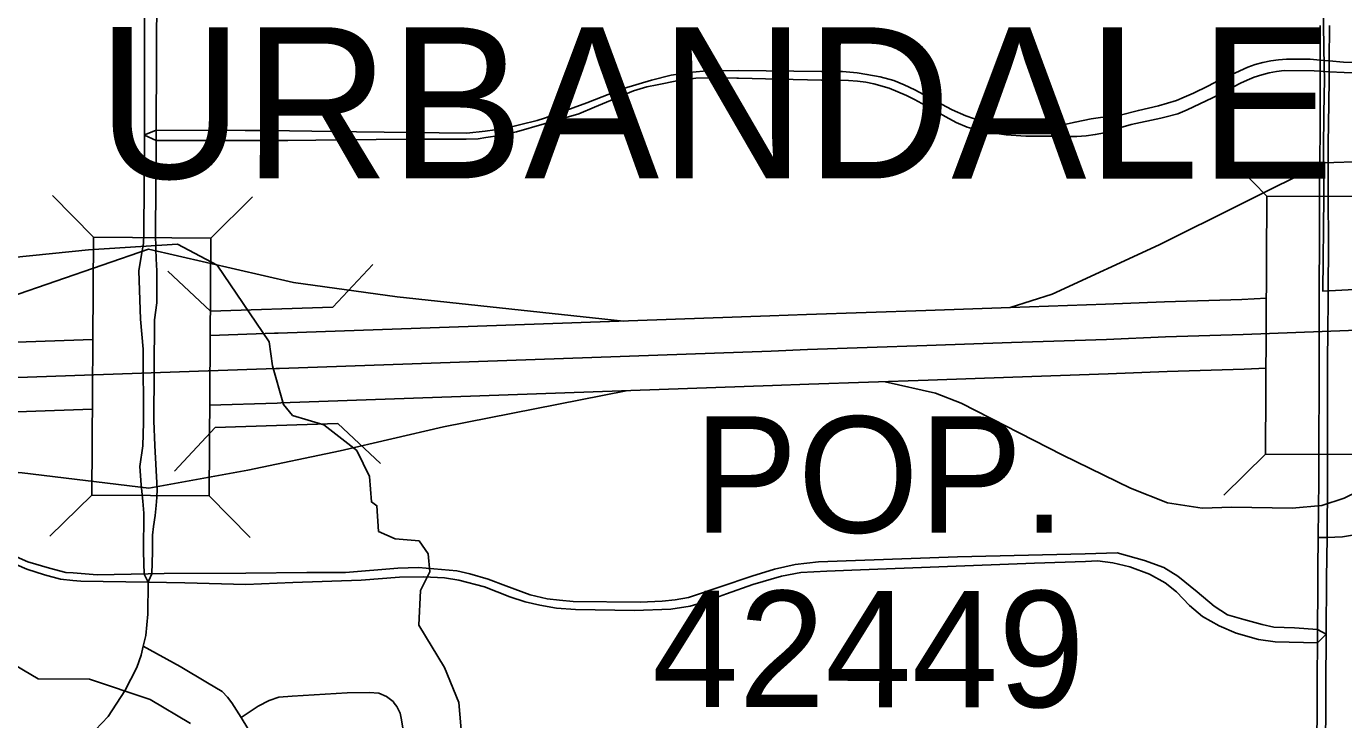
# Model space of a CAD drawing. Extents: x -1403959 to 81668, y -1400582 to 11018.
# Drawn here: x 6499.6 to 6609, y 8644.3 to 8702 of the extents above; entities that cross this region are included whole.
import ezdxf

# ---------------------------------------------------------------- set-up
doc = ezdxf.new("R2010")
doc.units = 0
for name, color, linetype in [('tdCiAirportTxt', 7, 'Continuous'), ('tdCiCityCartoShort', 7, 'Continuous'), ('tdCiCityStreetTxt', 7, 'Continuous'), ('tdCiRRCL', 7, 'Continuous'), ('tdCiSectNmbr', 7, 'Continuous'), ('tdCiSectTwpRng', 7, 'Continuous'), ('tdCoPriCL', 7, 'Continuous'), ('tdCoShieldCoRte', 7, 'Continuous'), ('tdCoShieldCoRteHrd', 7, 'Continuous'), ('tdCoSurfBitum', 7, 'Continuous'), ('tdCoSurfEarth', 7, 'Continuous')]:
    doc.layers.add(name, color=color, linetype=linetype)

msp = doc.modelspace()

# ---------------------------------------------------------------- linework, layer by layer
at = {"layer": 'tdCiAirportTxt'}
for points in [[(6514.83, 8676.28), (6520.18, 8676.46), (6520.5, 8676.47), (6537.05, 8677.05), (6561.36, 8677.91), (6564.39, 8678.03), (6574.32, 8678.36), (6581.35, 8678.61), (6589.24, 8678.88), (6594.16, 8679.08), (6600.57, 8679.28), (6602.62, 8679.37)], [(6438.97, 8671.24), (6441.28, 8671.97), (6442.55, 8672.33), (6443.87, 8672.68), (6445.67, 8672.99), (6446.82, 8673.23), (6453.13, 8674.14), (6455.22, 8674.23), (6458.46, 8674.33), (6469.28, 8674.71), (6472.27, 8674.79), (6475.43, 8674.92), (6483.14, 8675.15), (6486.86, 8675.3), (6505.08, 8675.95)], [(6514.79, 8670.47), (6520.4, 8670.66), (6520.72, 8670.67), (6537.25, 8671.25), (6561.57, 8672.11), (6564.6, 8672.23), (6574.52, 8672.56), (6581.55, 8672.81), (6589.46, 8673.08), (6594.37, 8673.28), (6600.78, 8673.48), (6602.59, 8673.56)], [(6438.82, 8665.03), (6440.5, 8665.62), (6440.82, 8665.74), (6442.94, 8666.41), (6444.09, 8666.73), (6445.12, 8667.01), (6446.74, 8667.28), (6447.82, 8667.51), (6453.66, 8668.35), (6455.43, 8668.43), (6458.65, 8668.53), (6469.46, 8668.91), (6472.46, 8668.99), (6475.64, 8669.12), (6483.35, 8669.35), (6487.08, 8669.5), (6505.04, 8670.15)]]:
    msp.add_lwpolyline(points, dxfattribs=at)
at = {"layer": 'tdCiCityCartoShort'}
for points in [[(6612.35, 8676.79), (6609.45, 8676.68), (6600.68, 8676.35), (6594.25, 8676.15), (6589.34, 8675.95), (6581.44, 8675.68), (6574.41, 8675.43), (6564.49, 8675.1), (6561.46, 8674.98), (6537.14, 8674.12), (6520.6, 8673.54), (6520.28, 8673.53), (6514.69, 8673.35)], [(6514.68, 8673.35), (6486.97, 8672.37), (6483.24, 8672.22), (6475.53, 8671.99), (6472.36, 8671.86), (6469.36, 8671.78), (6458.55, 8671.4), (6455.32, 8671.3), (6453.39, 8671.22), (6447.32, 8670.34), (6446.2, 8670.11), (6444.49, 8669.82), (6443.32, 8669.5), (6442.1, 8669.16), (6439.89, 8668.46)]]:
    msp.add_lwpolyline(points, dxfattribs=at)
at = {"layer": 'tdCiCityStreetTxt'}
for p, q in [((6602.67, 8687.87), (6599.24, 8691.34)), ((6505.14, 8684.45), (6501.72, 8687.92)), ((6514.89, 8684.38), (6518.36, 8687.8)), ((6602.55, 8666.42), (6602.67, 8687.87)), ((6602.67, 8687.87), (6612.41, 8687.82)), ((6504.99, 8663.01), (6505.14, 8684.45)), ((6505.14, 8684.45), (6514.89, 8684.38)), ((6514.89, 8684.38), (6514.74, 8662.94)), ((6602.55, 8666.42), (6599.08, 8663)), ((6612.3, 8666.37), (6602.55, 8666.42)), ((6504.99, 8663.01), (6501.52, 8659.58)), ((6514.74, 8662.94), (6504.99, 8663.01)), ((6514.74, 8662.94), (6514.74, 8662.94)), ((6514.74, 8662.94), (6518.16, 8659.47))]:
    msp.add_line(p, q, dxfattribs=at)
at = {"layer": 'tdCiRRCL'}
for points in [[(6646.91, 8682.03), (6607.31, 8679.97), (6607.4, 8687.83), (6607.38, 8691.7), (6607.41, 8694.73), (6607.44, 8697.58), (6607.43, 8698.59), (6607.38, 8702.06), (6607.36, 8704.7), (6607.36, 8705.43), (6558.69, 8706.25), (6558.78, 8718.27), (6558.15, 8718.27), (6556.99, 8718.28), (6550.06, 8718.36), (6535.85, 8718.49), (6524.15, 8718.62), (6523.19, 8718.63), (6509.98, 8718.68), (6491.4, 8718.88), (6476.98, 8718.98), (6476.63, 8681.22), (6468.9, 8680.59), (6436.33, 8671.1)], [(6646.91, 8682.03), (6607.31, 8679.97), (6607.4, 8687.83), (6607.38, 8691.7), (6607.41, 8694.73), (6607.44, 8697.58), (6607.43, 8698.59), (6607.38, 8702.06)]]:
    msp.add_lwpolyline(points, dxfattribs=at)
at = {"layer": 'tdCiSectNmbr'}
for points in [[(6509.46, 8718.69), (6509.45, 8717.45), (6509.38, 8705.31), (6509.37, 8692.95), (6509.32, 8684.74), (6509.29, 8683.92), (6509.09, 8682.85), (6508.92, 8681.65), (6509.05, 8677.62), (6509.26, 8675.15), (6509.29, 8669.04), (6509.23, 8667.1), (6509, 8665.37), (6509.09, 8663.87), (6509.25, 8662.49), (6509.33, 8661.5), (6509.3, 8658.29), (6509.35, 8656.44), (6509.67, 8655.76)], [(6509.74, 8655.89), (6510, 8656.46), (6510.04, 8658.29), (6510.05, 8659.67), (6510.12, 8660.39), (6510.27, 8661.31), (6510.36, 8662.14), (6510.41, 8662.8), (6510.43, 8663.5), (6510.24, 8667.12), (6510.15, 8669.18), (6510.21, 8677.58), (6510.41, 8678.98), (6510.4, 8681.64), (6510.35, 8682.64), (6510.32, 8683.47), (6510.29, 8684.75), (6510.35, 8692.48), (6510.35, 8693.36), (6510.4, 8705.31), (6510.51, 8717.5), (6510.52, 8718.68)], [(6607.1, 8702.06), (6607.1, 8701.73), (6607.1, 8699.18), (6607.1, 8699.12)], [(6607.83, 8698.21), (6607.84, 8699.11), (6607.86, 8702.06)], [(6607.1, 8699.12), (6607.09, 8698.25), (6607.09, 8697.58)], [(6607.83, 8697.58), (6607.83, 8698.21)], [(6607.09, 8697.58), (6607.08, 8693.01), (6607.08, 8692.41)], [(6607.75, 8691.98), (6607.75, 8692.2), (6607.82, 8695.58), (6607.83, 8697.58)], [(6607.08, 8692.41), (6607.07, 8691.8)], [(6607.07, 8691.8), (6607.05, 8687.83)], [(6607.76, 8691.66), (6607.75, 8691.98)], [(6607.77, 8687.83), (6607.76, 8687.98), (6607.76, 8691.66)], [(6607.05, 8687.8), (6607.03, 8684.35), (6607.02, 8679.98)], [(6607.05, 8687.83), (6607.05, 8687.8)], [(6607.75, 8679.99), (6607.78, 8683.91), (6607.77, 8687.83)], [(6607.02, 8679.98), (6607.01, 8676.66)], [(6607.73, 8676.66), (6607.75, 8679.21), (6607.75, 8679.99)], [(6607.01, 8676.66), (6607.01, 8674.14)], [(6607.71, 8674.14), (6607.73, 8676.66)], [(6607.01, 8674.14), (6607.01, 8674.06), (6606.97, 8665.34)], [(6607.71, 8665.55), (6607.71, 8673.7), (6607.71, 8674.14)], [(6606.97, 8665.05), (6606.97, 8664.25), (6606.93, 8659.48)], [(6606.97, 8665.34), (6606.97, 8665.05)], [(6607.66, 8659.49), (6607.71, 8664.34), (6607.71, 8665.04)], [(6607.71, 8665.04), (6607.71, 8665.55)], [(6606.93, 8659.47), (6606.91, 8656.91), (6606.91, 8656.11)], [(6606.93, 8659.48), (6606.93, 8659.47)], [(6607.63, 8656.1), (6607.66, 8659.47)], [(6607.66, 8659.47), (6607.66, 8659.49)], [(6606.91, 8656.11), (6606.9, 8655.18)], [(6607.6, 8651.64), (6607.63, 8655.84), (6607.63, 8656.1)], [(6509.28, 8650.44), (6509.5, 8651.32), (6509.66, 8653.1), (6509.67, 8655.76)], [(6509.67, 8655.76), (6509.74, 8655.89)], [(6606.9, 8655.18), (6606.88, 8651.82)], [(6606.88, 8651.82), (6606.87, 8650.72), (6606.85, 8647.88), (6606.83, 8644.72)], [(6607.6, 8651.44), (6607.6, 8651.64)], [(6607.56, 8646.93), (6607.56, 8647.14), (6607.6, 8651.44)], [(6493.85, 8637.27), (6495.31, 8638.13), (6498.78, 8639.73), (6501.43, 8640.88), (6503.13, 8641.78), (6503.92, 8642.29), (6505.31, 8643.47), (6506.36, 8644.6), (6507.74, 8646.72), (6508.73, 8648.68), (6509.1, 8649.7), (6509.28, 8650.44)], [(6607.55, 8644.72), (6607.56, 8646.93)], [(6606.83, 8644.72), (6606.8, 8641.21)], [(6607.52, 8641.22), (6607.55, 8644.72)]]:
    msp.add_lwpolyline(points, dxfattribs=at)
at = {"layer": 'tdCiSectTwpRng'}
for points in [[(6602.33, 8698.98), (6601.69, 8698.8), (6601.07, 8698.58), (6600.06, 8698.12), (6599.07, 8697.69), (6597.75, 8697), (6596.57, 8696.43), (6595.8, 8696.08), (6595.15, 8695.82), (6593.66, 8695.38)], [(6607.42, 8699.15), (6607.1, 8699.18), (6606.26, 8699.25), (6604.29, 8699.25), (6603.63, 8699.2), (6602.98, 8699.11), (6602.33, 8698.98)], [(6612.91, 8698.54), (6612.29, 8698.96), (6609.03, 8699), (6607.84, 8699.11), (6607.42, 8699.15)], [(6558.74, 8698.3), (6557.05, 8698.28), (6555.82, 8698.25), (6554.66, 8698.15), (6553.15, 8697.92), (6551.53, 8697.51), (6549.18, 8696.8), (6546.15, 8695.61), (6543.88, 8694.78), (6542.62, 8694.36)], [(6553.76, 8697.47), (6555.2, 8697.68), (6556.61, 8697.7)], [(6556.61, 8697.7), (6558.62, 8697.66)], [(6558.62, 8697.66), (6558.75, 8697.66), (6562.13, 8697.58), (6565.65, 8697.52)], [(6565.65, 8698.23), (6558.74, 8698.3)], [(6571.65, 8697.49), (6570.51, 8697.78), (6569.42, 8697.99), (6568.62, 8698.11), (6567.38, 8698.22), (6565.65, 8698.23)], [(6594.17, 8694.44), (6595.25, 8694.71), (6596.05, 8695.05), (6598.15, 8696.04), (6600.46, 8697.25), (6601.03, 8697.52), (6601.62, 8697.76), (6602.23, 8697.95)], [(6602.23, 8697.95), (6602.85, 8698.11), (6603.47, 8698.22), (6604.1, 8698.3), (6606.58, 8698.28), (6607.09, 8698.25), (6607.41, 8698.23)], [(6607.41, 8698.23), (6607.44, 8698.23)], [(6607.44, 8698.23), (6607.83, 8698.21), (6609.1, 8698.14), (6612.23, 8698.12), (6612.91, 8698.54)], [(6548.11, 8695.81), (6550.03, 8696.62), (6551.12, 8696.94), (6551.99, 8697.12), (6553.76, 8697.47)], [(6565.65, 8697.52), (6566.85, 8697.5), (6567.9, 8697.47), (6568.65, 8697.41), (6569.32, 8697.33), (6570, 8697.2), (6571.28, 8696.83), (6572.72, 8696.23)], [(6575.19, 8695.73), (6573.41, 8696.71), (6572.53, 8697.12), (6571.65, 8697.49)], [(6542.6, 8693.88), (6545.48, 8694.72), (6546.79, 8695.25), (6548.11, 8695.81)], [(6572.72, 8696.23), (6573.38, 8695.91), (6574.6, 8695.24), (6575.99, 8694.45), (6576.83, 8693.98), (6577.74, 8693.61), (6578.71, 8693.32)], [(6578.92, 8694.11), (6577.63, 8694.55), (6576.5, 8695.04), (6575.19, 8695.73)], [(6542.62, 8694.36), (6542, 8694.15), (6539.31, 8693.48), (6537.7, 8693.27), (6536.18, 8693.09), (6527.01, 8693.21)], [(6593.66, 8695.38), (6591.99, 8694.99), (6590.46, 8694.61), (6589.71, 8694.52), (6588.84, 8694.4), (6588.05, 8694.29), (6586.72, 8694.02), (6585.34, 8693.72)], [(6589.16, 8693.12), (6590.15, 8693.45), (6591.39, 8693.83), (6593.86, 8694.36), (6594.17, 8694.44)], [(6519.56, 8693.31), (6517.75, 8693.33), (6510.35, 8693.36), (6509.87, 8693.16)], [(6527.01, 8693.21), (6519.56, 8693.31)], [(6537.1, 8692.62), (6537.75, 8692.74), (6538.87, 8692.91), (6540.3, 8693.22), (6542.6, 8693.88)], [(6578.71, 8693.32), (6579.64, 8693.15), (6580.99, 8692.96), (6582.64, 8692.86), (6585.33, 8692.86)], [(6585.34, 8693.72), (6584.03, 8693.6), (6583.18, 8693.57), (6582.39, 8693.6), (6581.71, 8693.65), (6580.85, 8693.74), (6579.73, 8693.9), (6578.92, 8694.11)], [(6509.87, 8693.16), (6509.37, 8692.95)], [(6509.38, 8692.94), (6510.35, 8692.48), (6513.6, 8692.48)], [(6509.87, 8693.16), (6509.87, 8693.16)], [(6513.6, 8692.48), (6521.28, 8692.48)], [(6521.28, 8692.48), (6525.95, 8692.54)], [(6525.95, 8692.54), (6531.32, 8692.61), (6532.26, 8692.61)], [(6532.26, 8692.61), (6536.1, 8692.61), (6537.1, 8692.62)], [(6585.33, 8692.86), (6586.1, 8692.82), (6586.87, 8692.83), (6587.64, 8692.88), (6588.4, 8692.98), (6589.16, 8693.12)], [(6606.95, 8659.47), (6607.26, 8659.48)], [(6607.26, 8659.48), (6607.66, 8659.49), (6608.96, 8659.54), (6609.95, 8659.69)], [(6503.46, 8656.54), (6502.85, 8656.58), (6501.48, 8656.92), (6499.67, 8657.46), (6497.99, 8658.2)], [(6607.6, 8651.44), (6606.88, 8651.82), (6604.96, 8651.96), (6603.24, 8652.03), (6602.27, 8652.23), (6600.75, 8652.66), (6599.4, 8653.04), (6598.28, 8653.76), (6596.87, 8654.97), (6595.27, 8656.27), (6594.11, 8656.99), (6592.49, 8657.57), (6590.23, 8658.2), (6587.57, 8658.13)], [(6497.75, 8657.64), (6499.6, 8656.85), (6501.08, 8656.38), (6502.4, 8656), (6503.41, 8655.91)], [(6587.57, 8658.13), (6576.95, 8657.86), (6565.39, 8657.46), (6563.46, 8657.23), (6561.74, 8656.85), (6559.85, 8656.27), (6554.6, 8654.5), (6553.48, 8654.3), (6552.41, 8654.18), (6550.57, 8654.09), (6545, 8654.16), (6543.88, 8654.27), (6542.85, 8654.39), (6541.44, 8654.72), (6539.42, 8655.46), (6537.94, 8656.02), (6536.41, 8656.45), (6535.33, 8656.7), (6532.15, 8656.97), (6530.42, 8656.94), (6526.09, 8656.58), (6522.88, 8656.56), (6517.81, 8656.52), (6511.02, 8656.47), (6509.68, 8656.45), (6509.67, 8656.45)], [(6509.67, 8655.76), (6509.67, 8655.76), (6512.72, 8655.71), (6517.81, 8655.57), (6521.72, 8655.73), (6527.39, 8655.93), (6530.58, 8656.18), (6532.58, 8656.2), (6534.3, 8656.11), (6535.49, 8655.93), (6537.64, 8655.37), (6539.73, 8654.54), (6541.03, 8654.12), (6542.24, 8653.85), (6543.63, 8653.6), (6545.2, 8653.49), (6550.09, 8653.4), (6553.12, 8653.51), (6554.74, 8653.76), (6555.93, 8654.12), (6557.74, 8654.79), (6559.94, 8655.57), (6562.32, 8656.25), (6563.94, 8656.56), (6566.09, 8656.67), (6568.18, 8656.76), (6583.36, 8657.35), (6587.59, 8657.49)], [(6587.59, 8657.49), (6588.59, 8657.53), (6589.87, 8657.37), (6591.28, 8657.05), (6592.9, 8656.43), (6594.2, 8655.71), (6595.16, 8654.95), (6596.22, 8653.82), (6597.31, 8652.9), (6598.71, 8652.12), (6600.12, 8651.51), (6601.96, 8651), (6603.35, 8650.8), (6606.87, 8650.72), (6607.6, 8651.44)], [(6509.67, 8656.45), (6505.43, 8656.38), (6503.46, 8656.54)], [(6503.41, 8655.91), (6504.09, 8655.84), (6509.67, 8655.76)], [(6509.28, 8650.44), (6512.34, 8648.76), (6514.61, 8647.39), (6515.82, 8646.66), (6516.28, 8646.2), (6516.63, 8645.72), (6517.41, 8644.52), (6519.08, 8641.77), (6519.84, 8640.84), (6520.67, 8640.29), (6521.64, 8639.94), (6522.49, 8639.91), (6528.39, 8640.26), (6529.06, 8640.42), (6529.86, 8640.79), (6530.44, 8641.39), (6530.73, 8641.95), (6530.89, 8642.64), (6530.88, 8643.45), (6530.75, 8644.31), (6530.64, 8644.88), (6530.35, 8645.42), (6530.14, 8645.7)], [(6517.41, 8644.52), (6518.82, 8645.44), (6519.73, 8645.93), (6520.55, 8646.21), (6521.65, 8646.28), (6526.22, 8646.57), (6528.05, 8646.6), (6528.85, 8646.52), (6529.48, 8646.26), (6530.04, 8645.83), (6530.14, 8645.7)]]:
    msp.add_lwpolyline(points, dxfattribs=at)
at = {"layer": 'tdCoPriCL'}
for points in [[(6607.4, 8690.62), (6593.72, 8683.82), (6584.81, 8679.7), (6581.34, 8678.6)], [(6617.13, 8690.77), (6614.09, 8690.85), (6607.4, 8690.62)], [(6509.72, 8683.46), (6498.16, 8679.45), (6492.05, 8677.75), (6478.65, 8675.01)], [(6549.2, 8677.48), (6530.37, 8679.48), (6521.77, 8680.67), (6509.72, 8683.46)], [(6607.24, 8662.14), (6609.09, 8662.76), (6618.08, 8667.15), (6624.94, 8670.71), (6629.12, 8672.64), (6634.33, 8674.42), (6635.73, 8674.7)], [(6570.93, 8672.43), (6575.13, 8671.47), (6577.26, 8670.65), (6585.7, 8666.32), (6591.32, 8663.58), (6594.41, 8662.35), (6597.29, 8661.93), (6599.76, 8662)], [(6509.74, 8663.58), (6517.96, 8665.09), (6525.63, 8666.68), (6534.23, 8668.67), (6549.41, 8671.68)], [(6464.05, 8668.72), (6480.36, 8666.39), (6499.21, 8664.85), (6509.74, 8663.58)], [(6599.76, 8662), (6604.77, 8661.93), (6607.24, 8662.14)]]:
    msp.add_lwpolyline(points, dxfattribs=at)
at = {"layer": 'tdCoSurfBitum'}
for points in [[(6535.95, 8640.57), (6535.51, 8645.76), (6534.3, 8648.66), (6532.17, 8652.18), (6532.33, 8655.08), (6533.1, 8656.61), (6532.96, 8658.13), (6532.2, 8659.21), (6530.21, 8659.37), (6528.84, 8659.98), (6528.69, 8662.12), (6528.24, 8662.43), (6528.09, 8664.56), (6527.03, 8666.71), (6524.29, 8668.85), (6521.69, 8669.63), (6520.93, 8670.55), (6520.03, 8673.76), (6519.73, 8675.74), (6515.43, 8682.13), (6512.11, 8683.88), (6504.72, 8683.39), (6493.53, 8682.27)], [(6497.95, 8649.26), (6500.54, 8647.72), (6504.82, 8647.7), (6509.85, 8646.01), (6513.21, 8644.01)]]:
    msp.add_lwpolyline(points, dxfattribs=at)
at = {"layer": 'tdCoSurfEarth'}
for p, q in [((6514.86, 8678.3), (6511.31, 8681.63)), ((6525.03, 8678.63), (6528.36, 8682.19)), ((6514.86, 8678.3), (6525.03, 8678.63)), ((6515.26, 8668.63), (6511.86, 8665)), ((6525.44, 8668.97), (6515.26, 8668.63)), ((6525.44, 8668.97), (6529, 8665.63))]:
    msp.add_line(p, q, dxfattribs=at)

# ---------------------------------------------------------------- texts
at = {"layer": 'tdCoShieldCoRte'}
for s, p in [('POP.', (6555.04, 8659.88)), ('42449', (6551.56, 8645.37))]:
    msp.add_text(s, height=9.673, rotation=359.9944, dxfattribs=at).set_placement(p)
at = {"layer": 'tdCoShieldCoRteHrd'}
msp.add_text('URBANDALE', height=12.575, rotation=359.9912, dxfattribs=at).set_placement((6505.44, 8689.34))

doc.saveas('drawing.dxf')
